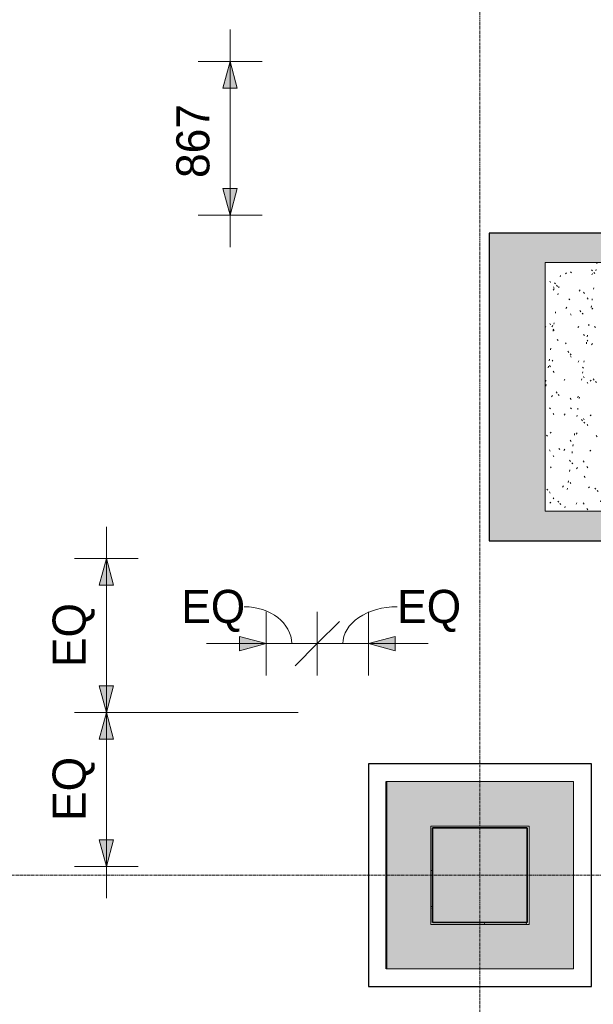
# Model space of a CAD drawing. Header units: millimetres. Extents: x 3625 to 171676, y -65096 to 217166.
# Tile 281 of 656: x 64978 to 68211, y 24101 to 29646. Entities that reach past the tile are written whole.
import ezdxf

# ---------------------------------------------------------------- set-up
doc = ezdxf.new("R2010")
doc.units = ezdxf.units.MM
doc.linetypes.add('stramien', pattern=[22.225, 12.7, -3.175, 3.175, -3.175])
for name, color, linetype, lineweight in [('A-ANNO-DIMS', 1, 'Continuous', 18), ('A-ANNO-DIMS-100', 1, 'Continuous', 18), ('A-CLNG-SUSP', 5, 'Continuous', 25), ('A-FLOR-PATT', 8, 'Continuous', 18), ('A-GENM', 6, 'Continuous', 18), ('S-COLS', 6, 'Continuous', 18), ('S-GRID', 1, 'Continuous', 18)]:
    doc.layers.add(name, color=color, linetype=linetype, lineweight=lineweight)
doc.styles.add('Frutiger_3', font='txt', dxfattribs={"height": 186.571782})
doc.dimstyles.new('00_KU_2_5mm_-_pijl_2', dxfattribs={"dimscale": 304.8, "dimtxt": 250, "dimasz": 0.492126, "dimexe": 0.590551, "dimexo": 0.0625, "dimgap": 0.164042, "dimtad": 1, "dimdec": 0, "dimzin": 0, "dimdsep": 46, "dimtxsty": 'Frutiger_3', "dimsah": 1, "dimcen": 0.09, "dimdle": 0.590551, "dimazin": 0, "dimtfac": 1, "dimtdec": 0, "dimtix": 1, "dimtmove": 0, "dimatfit": 3, "dimfxl": 0.590551, "dimfxlon": 1, "dimtvp": 1, "dimtolj": 1, "dimtzin": 0, "dimarcsym": 2})
doc.dimstyles.new('00_KU_2_5mm_-_pijl_3', dxfattribs={"dimscale": 304.8, "dimtxt": 250, "dimasz": 0.492126, "dimexe": 0.590551, "dimexo": 0.0625, "dimgap": 0.164042, "dimtad": 1, "dimdec": 0, "dimzin": 0, "dimdsep": 46, "dimtxsty": 'Frutiger_3', "dimsah": 1, "dimcen": 0.09, "dimdle": 0.590551, "dimazin": 0, "dimtfac": 1, "dimtdec": 0, "dimtix": 1, "dimtmove": 0, "dimatfit": 3, "dimfxl": 0.590551, "dimfxlon": 1, "dimtvp": 1, "dimtolj": 1, "dimtzin": 0, "dimarcsym": 2})
doc.dimstyles.new('00_KU_2_5mm_-_pijl_5', dxfattribs={"dimscale": 304.8, "dimtxt": 250, "dimasz": 0.82021, "dimexe": 0.590551, "dimexo": 0.0625, "dimgap": 0.164042, "dimtad": 1, "dimdec": 0, "dimzin": 0, "dimdsep": 46, "dimtxsty": 'Frutiger_3', "dimblk1": 'OBLIQUE', "dimsah": 1, "dimcen": 0.09, "dimdle": 0.590551, "dimazin": 0, "dimtfac": 1, "dimtdec": 0, "dimtix": 1, "dimtmove": 1, "dimatfit": 3, "dimfxl": 0.590551, "dimfxlon": 1, "dimtvp": 1, "dimtolj": 1, "dimtzin": 0, "dimarcsym": 2})
doc.dimstyles.new('00_KU_2_5mm_-_pijl_8', dxfattribs={"dimscale": 304.8, "dimtxt": 250, "dimasz": 0.82021, "dimexe": 0.590551, "dimexo": 0.0625, "dimgap": 0.164042, "dimtad": 1, "dimdec": 0, "dimzin": 0, "dimdsep": 46, "dimtxsty": 'Frutiger_3', "dimblk2": 'OBLIQUE', "dimsah": 1, "dimcen": 0.09, "dimdle": 0.590551, "dimazin": 0, "dimtfac": 1, "dimtdec": 0, "dimtix": 1, "dimtmove": 1, "dimatfit": 3, "dimfxl": 0.590551, "dimfxlon": 1, "dimtvp": 1, "dimtolj": 1, "dimtzin": 0, "dimarcsym": 2})

# ---------------------------------------------------------------- blocks, each defined once
blk = doc.blocks.new('3073_04 constructie_abt_export 08-11-2012_rvt-1-Plotview plafond eerste Verdieping - 1 op 100')
at = {"layer": 'A-FLOR-PATT', "lineweight": 5}
h = blk.add_hatch(color=50, dxfattribs=at)
h.paths.add_polyline_path([(37616.9, 2678.2), (37616.9, 2688.2), (39249.6, 2688.2), (39249.6, 3028.2), (39449.6, 3028.2), (39449.6, 2688.2), (41083.6, 2688.2), (41083.6, 3028.2), (41283.6, 3028.2), (41283.6, 2688.2), (42916.6, 2688.2), (42916.6, 3028.2), (43116.6, 3028.2), (43116.6, 2688.2), (44749.6, 2688.2), (44749.6, 3028.2), (44949.6, 3028.2), (44949.6, 2688.2), (46583.6, 2688.2), (46583.6, 3028.2), (46783.6, 3028.2), (46783.6, 2688.2), (48416.6, 2688.2), (48416.6, 3028.2), (48616.6, 3028.2), (48616.6, 2688.2), (50249.6, 2688.2), (50249.6, 3028.2), (50449.6, 3028.2), (50449.6, 2688.2), (52083.6, 2688.2), (52083.6, 3028.2), (52283.6, 3028.2), (52283.6, 2688.2), (53916.6, 2688.2), (53916.6, 2928.2), (54166.6, 2928.2), (54166.1, 4551.5), (53806.6, 4551.5), (53806.6, 4771.9), (54166.6, 4771.9), (54166.1, 6384.9), (53806.6, 6384.9), (53806.6, 6605.2), (54166.6, 6605.2), (54166.1, 8218.2), (53806.6, 8218.2), (53806.6, 8280.9), (53488.9, 8280.9), (53488.9, 3178.2), (38044.6, 3178.2), (38044.6, 8280.9), (37726.6, 8280.9), (37726.6, 8375.9), (38044.6, 8375.9), (38044.6, 10114.2), (37726.6, 10114.2), (37726.6, 10209.2), (38044.6, 10209.2), (38044.6, 11947.5), (37726.6, 11947.5), (37726.6, 12042.5), (38044.6, 12042.5), (38044.6, 16893.2), (41132.8, 16893.2), (41132.8, 17393.2), (43721.6, 17393.2), (43721.6, 17433.2), (43726.6, 17433.2), (43726.6, 17603.2), (43716.6, 17603.2), (43716.6, 17598.2), (43543.6, 17598.2), (43543.6, 17603.2), (43116.6, 17603.2), (43116.6, 17595.2), (43716.6, 17595.2), (43716.6, 17395.2), (37376.6, 17395.2), (37376.6, 15761.2), (37716.6, 15761.2), (37716.6, 15561.2), (37376.6, 15561.2), (37376.6, 13928.2), (37716.6, 13928.2), (37716.6, 13728.2), (37376.6, 13728.2), (37376.6, 12095.2), (37716.6, 12095.2), (37716.6, 11895.2), (37376.6, 11895.2), (37376.6, 10261.2), (37716.6, 10261.2), (37716.6, 10061.2), (37376.6, 10061.2), (37376.6, 8428.2), (37716.6, 8428.2), (37716.6, 8228.2), (37376.6, 8228.2), (37376.6, 6595.2), (37716.6, 6595.2), (37716.6, 6395.2), (37376.6, 6395.2), (37376.6, 4761.2), (37716.6, 4761.2), (37716.6, 4561.2), (37376.6, 4561.2), (37376.6, 2928.2), (37616.6, 2928.2), (37616.6, 2678.2)], flags=0)
h.paths.add_polyline_path([(53836.6, 4561.5), (53836.6, 4761.2), (53816.6, 4761.9), (53816.6, 4561.5)], flags=0)
h.paths.add_polyline_path([(54013.1, 6394.9), (53836.6, 6395.2), (53836.6, 6595.2), (53816.6, 6595.2), (53816.6, 6394.9), (53836.6, 6394.9)], flags=0)
h.paths.add_polyline_path([(47992, 7801.2), (49044.5, 7801.2), (49044.5, 8855.2), (47992, 8855.2), (47992, 7851.6)], flags=0)
h.paths.add_polyline_path([(42488.8, 7801.2), (43542.9, 7801.2), (43542.9, 8855.2), (42488.8, 8855.2), (42488.8, 7802.7)], flags=0)
h.paths.add_polyline_path([(48783.4, 8051.2), (48239.6, 8051.2), (48239.6, 8605.2), (48793.6, 8605.2), (48793.6, 8051.2), (48783.6, 8051.2)], flags=0)
h.paths.add_polyline_path([(42749.6, 8051.2), (42739.6, 8051.2), (42739.6, 8605.2), (43293.6, 8605.2), (43293.6, 8051.2), (43283.4, 8051.2)], flags=0)
h.paths.add_polyline_path([(53816.6, 8228.2), (53836.6, 8228.2), (53836.6, 8280.9), (53816.6, 8280.9)], flags=0)
h.paths.add_polyline_path([(53816.6, 8375.9), (53836.6, 8375.9), (53836.6, 8428.2), (53816.6, 8428.5)], flags=0)
h.paths.add_polyline_path([(53806.6, 8375.9), (53806.6, 8438.5), (54166.6, 8438.5), (54166.1, 10051.5), (53806.6, 10051.5), (53806.6, 10271.9), (54166.6, 10271.9), (54166.1, 11884.9), (53806.6, 11884.9), (53806.6, 11946.5), (53488.9, 11946.5), (53488.9, 8375.9), (53801.6, 8375.9)], flags=0)
h.paths.add_polyline_path([(43642.9, 8855.2), (43642.9, 8855.2), (43642.9, 8955.2)], flags=0)
h.paths.add_polyline_path([(53836.6, 10061.5), (53836.6, 10261.2), (53816.6, 10261.9), (53816.6, 10061.5)], flags=0)
h.paths.add_polyline_path([(54013.1, 11894.9), (53836.6, 11895.2), (53836.6, 11946.5), (53816.6, 11946.5), (53816.6, 11894.9), (53836.6, 11894.9)], flags=0)
h.paths.add_polyline_path([(53806.6, 12041.5), (53806.6, 12105.2), (54166.6, 12105.2), (54166.1, 13718.2), (53806.6, 13718.2), (53806.6, 13938.5), (54166.6, 13938.5), (54166.1, 15551.5), (53806.6, 15551.5), (53806.6, 15771.9), (54166.6, 15771.9), (54166.1, 17384.9), (53806.6, 17384.9), (53806.6, 17447.4), (53488.9, 17447.4), (53488.9, 12041.5), (53801.6, 12041.5)], flags=0)
h.paths.add_polyline_path([(53836.6, 12041.5), (53836.6, 12095.2), (53816.6, 12095.2), (53816.6, 12041.5)], flags=0)
h.paths.add_polyline_path([(48783.6, 13301.2), (49047.6, 13301.2), (49047.6, 14355.2), (47992, 14355.2), (47992, 13301.2), (48249.6, 13301.2)], flags=0)
h.paths.add_polyline_path([(42489.6, 13301.2), (43540.4, 13301.2), (43540.4, 14355.2), (42487.3, 14355.2), (42487.3, 13301.2)], flags=0)
h.paths.add_polyline_path([(48783.6, 13551.2), (48239.6, 13551.2), (48239.6, 14105.2), (48793.6, 14105.2), (48793.6, 13551.2)], flags=0)
h.paths.add_polyline_path([(42749.6, 13551.2), (42739.6, 13551.2), (42739.6, 14105.2), (43293.6, 14105.2), (43293.6, 13551.2), (43283.4, 13551.2)], flags=0)
h.paths.add_polyline_path([(53836.6, 13728.2), (53836.6, 13928.2), (53816.6, 13928.2), (53816.6, 13728.2)], flags=0)
h.paths.add_polyline_path([(49147.6, 14355.2), (49147.6, 14355.2), (49147.6, 14455.2)], flags=0)
h.paths.add_polyline_path([(43642.9, 14355.2), (43642.9, 14355.2), (43642.9, 14455.2)], flags=0)
h.paths.add_polyline_path([(53816.6, 15561.5), (53836.6, 15561.5), (53836.6, 15761.2), (53816.6, 15761.9)], flags=0)
h.paths.add_polyline_path([(53836.6, 17394.9), (53836.6, 17395.2), (53836.6, 17447.4), (53816.6, 17447.4), (53816.6, 17394.9)], flags=0)
h.paths.add_polyline_path([(53806.6, 17542.4), (53806.6, 17605.2), (54166.6, 17605.2), (54166.1, 19218.2), (53806.6, 19218.2), (53806.6, 19280.7), (53488.9, 19280.7), (53488.9, 17542.4), (53801.6, 17542.4)], flags=0)
h.paths.add_polyline_path([(53816.6, 17542.4), (53836.6, 17542.4), (53836.6, 17595.2), (53816.6, 17595.2)], flags=0)
h.paths.add_polyline_path([(37366.2, 17595.2), (37366.6, 17595.2), (37366.2, 17601.7)], flags=0)
h.paths.add_polyline_path([(41616.6, 17705.2), (41766.6, 17705.2), (41766.6, 17715.2), (41616.6, 17715.2)], flags=0)
h.paths.add_polyline_path([(41566.6, 17908.2), (41566.1, 19064.9), (41563.1, 19067.4), (41544.6, 19067.8), (41544.6, 19078.2), (41416.6, 19078.2), (41416.6, 17908.2), (41435.3, 17908.2)], flags=0)
h.paths.add_polyline_path([(49044.5, 18801.2), (49044.5, 19855.2), (47988.8, 19855.2), (47989.6, 18801.2), (48808.5, 18801.2)], flags=0)
h.paths.add_polyline_path([(42876.6, 19041.2), (42916.6, 19041.2), (42916.6, 19051.2), (42739.6, 19051.2), (42739.6, 19605.2), (42916.6, 19605.2), (42916.6, 19615.2), (42729.6, 19615.2), (42729.6, 19041.2), (42749.6, 19041.2)], flags=0)
h.paths.add_polyline_path([(43256.7, 19041.2), (43303.6, 19041.2), (43303.6, 19051.2), (43116.6, 19051.2), (43116.6, 19041.2), (43211.4, 19041.2)], flags=0)
h.paths.add_polyline_path([(48239.6, 19051.2), (48239.6, 19605.2), (48793.6, 19605.2), (48793.6, 19051.2), (48249.6, 19051.2)], flags=0)
h.paths.add_polyline_path([(31459.8, 19188.2), (31906.6, 19188.2), (31906.6, 19528.2), (30283.6, 19528.2), (30283.6, 19188.2), (30413.6, 19188.2)], flags=0)
h.paths.add_polyline_path([(28459.6, 19188.2), (30083.6, 19188.2), (30083.6, 19528.2), (28449.6, 19528.2), (28449.6, 19188.2)], flags=0)
h.paths.add_polyline_path([(28244.9, 19188.2), (28249.6, 19188.2), (28249.6, 19528.2), (28273.3, 19528.2), (28273.3, 23781.2), (30484.5, 23781.2), (30484.5, 23791.2), (28263.3, 23791.2), (28263.3, 21111.6), (27822.3, 21111.6), (27822.3, 19718.2), (13729.7, 19718.2), (13729.7, 19538.2), (13634.7, 19538.2), (13634.7, 19718.2), (10064.1, 19718.2), (10064.1, 19538.2), (9969.1, 19538.2), (9969.1, 19718.2), (5044.6, 19718.2), (5044.6, 35438.2), (9969.1, 35438.2), (9969.1, 35618.2), (9906.6, 35618.2), (9906.6, 35968.2), (8293.3, 35968.2), (8293.3, 35618.2), (8073.3, 35618.2), (8073.3, 35968.2), (6459.9, 35968.2), (6459.9, 35618.2), (6239.9, 35618.2), (6239.9, 35968.2), (4626.6, 35968.2), (4626.6, 35718.2), (4376.6, 35718.2), (4376.6, 34104.9), (4726.6, 34104.9), (4726.6, 33884.9), (4376.6, 33884.8), (4376.6, 32271.5), (4726.6, 32271.5), (4726.6, 32051.5), (4376.6, 32051.5), (4376.6, 30438.2), (4726.6, 30438.2), (4726.6, 30218.2), (4376.6, 30218.2), (4376.6, 28604.9), (4726.6, 28604.9), (4726.6, 28384.9), (4376.6, 28384.8), (4376.6, 26771.5), (4726.6, 26771.5), (4726.6, 26551.5), (4376.6, 26551.5), (4376.6, 24938.2), (4726.6, 24938.2), (4726.6, 24718.2), (4376.6, 24718.2), (4376.6, 23104.9), (4726.6, 23104.9), (4726.6, 22884.9), (4376.6, 22884.8), (4376.6, 21271.5), (4726.6, 21271.5), (4726.6, 21051.5), (4376.6, 21051.5), (4376.6, 19428.2), (4616.6, 19428.2), (4616.6, 19188.2), (6249.6, 19188.2), (6249.6, 19528.2), (6449.6, 19528.2), (6449.6, 19188.2), (8083.6, 19188.2), (8083.6, 19528.2), (8283.6, 19528.2), (8283.6, 19188.2), (9916.6, 19188.2), (9916.6, 19528.2), (10116.6, 19528.2), (10116.6, 19188.2), (11749.6, 19188.2), (11749.6, 19528.2), (11949.6, 19528.2), (11949.6, 19188.2), (13583.6, 19188.2), (13583.6, 19528.2), (13783.6, 19528.2), (13783.6, 19188.2), (15416.6, 19188.2), (15416.6, 19528.2), (15616.6, 19528.2), (15616.6, 19188.2), (17249.6, 19188.2), (17249.6, 19528.2), (17449.6, 19528.2), (17449.6, 19188.2), (19082.6, 19188.2), (19082.6, 19478.2), (22950.6, 19478.2), (22950.6, 19428.2), (22953.8, 19428.2), (22953.8, 19413.2), (22950.6, 19413.2), (22950.6, 19243.2), (22953.8, 19243.2), (22953.8, 19228.2), (22950.6, 19228.2), (22950.6, 19188.2), (24583.2, 19188.2), (24583.2, 19528.2), (24783.2, 19528.2), (24783.2, 19188.2), (26416.6, 19188.2), (26416.6, 19528.2), (26616.6, 19528.2), (26616.6, 19188.2), (28239.6, 19188.2)], flags=0)
h.paths.add_polyline_path([(46170.6, 19191.2), (46170.6, 19301.2), (46160.6, 19301.2), (46160.6, 19211.2), (43303.6, 19211.2), (43303.6, 19301.2), (43293.6, 19301.2), (43293.6, 19191.2), (46160.6, 19191.2)], flags=0)
h.paths.add_polyline_path([(53836.6, 19228.2), (53836.6, 19280.7), (53816.6, 19280.7), (53816.6, 19228.2)], flags=0)
h.paths.add_polyline_path([(53836.6, 19375.7), (53836.6, 19428.2), (53816.6, 19428.5), (53816.6, 19375.7)], flags=0)
h.paths.add_polyline_path([(53806.6, 19375.7), (53806.6, 19438.5), (54166.6, 19438.5), (54166.1, 21051.5), (53806.6, 21051.5), (53806.6, 21114), (53488.9, 21114), (53488.9, 19375.7), (53801.6, 19375.7)], flags=0)
h.paths.add_polyline_path([(43303.6, 19401.2), (43303.6, 19615.2), (43119.6, 19615.2), (43119.6, 19605.2), (43293.6, 19605.2), (43293.6, 19401.2)], flags=0)
h.paths.add_polyline_path([(28423.3, 19528.2), (28423.3, 21056.2), (30413.6, 21056.2), (30413.6, 21588.8), (30403.6, 21588.8), (30403.6, 21066.2), (28413.3, 21066.2), (28413.3, 19528.2)], flags=0)
h.paths.add_polyline_path([(41566.6, 19578.2), (41565.5, 20734.4), (41416.6, 20734.4), (41416.6, 19578.2), (41435.3, 19578.2)], flags=0)
h.paths.add_polyline_path([(49144.4, 19855.2), (49144.5, 19855.2), (49144.4, 19955)], flags=0)
h.paths.add_polyline_path([(53816.6, 21061.5), (53836.6, 21061.5), (53836.6, 21114), (53816.6, 21114)], flags=0)
h.paths.add_polyline_path([(46130.3, 21201.2), (46170.6, 21201.2), (46170.6, 23171.2), (46136.6, 23171.2), (46136.6, 21211.2), (43716.6, 21211.2), (43716.6, 21201.2), (46129.9, 21201.2)], flags=0)
h.paths.add_polyline_path([(29725, 21206.2), (30263.6, 21206.2), (30263.6, 21211.2), (28466.6, 21211.6), (28466.6, 23567.2), (30263.6, 23567.2), (30263.6, 23641.2), (28413.3, 23641.2), (28413.3, 21206.2), (28475.6, 21206.2)], flags=0)
h.paths.add_polyline_path([(31916.6, 21206.2), (31916.6, 23641.2), (31756.6, 23641.2), (31756.6, 21206.2)], flags=0)
h.paths.add_polyline_path([(53836.6, 21209), (53836.6, 21261.2), (53816.6, 21261.9), (53816.6, 21209)], flags=0)
h.paths.add_polyline_path([(53801.6, 21209), (53806.6, 21209), (53806.6, 21271.9), (54166.6, 21271.9), (54166.1, 22884.9), (53806.6, 22884.9), (53806.6, 23105.2), (54166.6, 23105.2), (54166.1, 24718.2), (53806.6, 24718.2), (53806.6, 24938.5), (54166.6, 24938.5), (54166.1, 26551.5), (53806.6, 26551.5), (53806.6, 26614.2), (53488.9, 26614.2), (53488.9, 21209), (53771.6, 21209)], flags=0)
h.paths.add_polyline_path([(54013.1, 22894.9), (53836.6, 22895.2), (53836.6, 23095.2), (53816.6, 23095.2), (53816.6, 22894.9), (53836.6, 22894.9)], flags=0)
h.paths.add_polyline_path([(30403.6, 23252.8), (30413.6, 23252.8), (30413.6, 23641.2), (30403.6, 23641.2), (30403.6, 23262.8)], flags=0)
h.paths.add_polyline_path([(46170.6, 23311.2), (46170.6, 23641.2), (43716.6, 23641.2), (43717.6, 23631.2), (46136.6, 23631.2), (46136.6, 23311.2)], flags=0)
h.paths.add_polyline_path([(31616.6, 23567.2), (31616.6, 23641.2), (31606.6, 23641.2), (31606.6, 23567.2)], flags=0)
h.paths.add_polyline_path([(31756.6, 23781.2), (31916.6, 23781.2), (31916.6, 23791.2), (31548.5, 23791.2), (31548.5, 23781.2), (31616.6, 23781.2)], flags=0)
h.paths.add_polyline_path([(25988.8, 24301.2), (27044.5, 24301.2), (27044.5, 25355.2), (25988.8, 25355.2), (25988.8, 24551.2)], flags=0)
h.paths.add_polyline_path([(37254.3, 24301.2), (38044.6, 24301.2), (38044.6, 25355.2), (36988.9, 25355.2), (36988.9, 24301.2), (37249.6, 24301.2)], flags=0)
h.paths.add_polyline_path([(20749.6, 24301.2), (21544.5, 24301.2), (21544.5, 25355.2), (20490.4, 25355.2), (20490.4, 24301.2), (20739.6, 24301.2)], flags=0)
h.paths.add_polyline_path([(32543.6, 24301.2), (32544.6, 24301.2), (32544.6, 25355.2), (31488.9, 25355.2), (31489.6, 24301.2), (32293.6, 24301.2)], flags=0)
h.paths.add_polyline_path([(15846, 24301.2), (16044.7, 24301.2), (16044.4, 25355.2), (14989, 25355.2), (14989.6, 24301.2), (15825.9, 24301.2)], flags=0)
h.paths.add_polyline_path([(10283.6, 24301.2), (10544.5, 24301.2), (10544.5, 25355.2), (9488.8, 25355.2), (9489.6, 24301.2), (10278.8, 24301.2)], flags=0)
h.paths.add_polyline_path([(48793.6, 24301.2), (49044.5, 24301.2), (49044.5, 25355.2), (47988.8, 25355.2), (47989.6, 24301.2), (48783.6, 24301.2)], flags=0)
h.paths.add_polyline_path([(42489.6, 24301.2), (43544.6, 24301.2), (43544.6, 25355.2), (42488.9, 25355.2), (42488.9, 24301.2)], flags=0)
h.paths.add_polyline_path([(48793.6, 24551.2), (48239.6, 24552), (48239.6, 25105.2), (48793.6, 25105.2), (48793.6, 24561.2)], flags=0)
h.paths.add_polyline_path([(43293.6, 24551.2), (42739.6, 24551.2), (42739.6, 25105.2), (43293.6, 25105.2), (43293.6, 24561.2)], flags=0)
h.paths.add_polyline_path([(37244.3, 24551.2), (37244.3, 25105.2), (37798.3, 25105.2), (37798.3, 24551.2), (37249.6, 24551.2)], flags=0)
h.paths.add_polyline_path([(32283.4, 24551.2), (31739.6, 24551.2), (31739.6, 25105.2), (32293.6, 25105.2), (32293.6, 24551.2), (32283.6, 24551.2)], flags=0)
h.paths.add_polyline_path([(26255.2, 24551.2), (26239.6, 24552), (26239.6, 25105.2), (26793.6, 25105.2), (26793.6, 24551.2), (26290.8, 24551.2)], flags=0)
h.paths.add_polyline_path([(21067.9, 24551.2), (20739.6, 24552), (20739.6, 25105.2), (21293.6, 25104.2), (21293.6, 24551.2), (21283.6, 24551.2)], flags=0)
h.paths.add_polyline_path([(15793.6, 24551.2), (15239.6, 24551.8), (15239.6, 25105.2), (15793.6, 25105.2), (15793.6, 24561.2)], flags=0)
h.paths.add_polyline_path([(10292.8, 24551.2), (9739.6, 24552), (9739.6, 25105.2), (10293.6, 25104.2), (10293.6, 24551.2)], flags=0)
h.paths.add_polyline_path([(37783.6, 24561.2), (37788.3, 24561.2), (37788.3, 25095.2), (37783.6, 25095.2), (37783.6, 24565.9)], flags=0)
h.paths.add_polyline_path([(4716.6, 24728.2), (4716.6, 24728.2), (4569.4, 24728.2)], flags=0)
h.paths.add_polyline_path([(53816.6, 24728.2), (53836.6, 24728.2), (53836.6, 24928.2), (53816.6, 24928.5)], flags=0)
h.paths.add_polyline_path([(49144.4, 25355.2), (49144.5, 25355.2), (49144.4, 25455.1)], flags=0)
h.paths.add_polyline_path([(9488.9, 26233.1), (16044.4, 26233.1), (16044.4, 28901.9), (9488.9, 28901.9), (9488.9, 26233.4)], flags=0)
h.paths.add_polyline_path([(14111.2, 26257.5), (9505.5, 26257.5), (9505.5, 28877.5), (16027.5, 28877.5), (16027.5, 26257.5), (14384.2, 26257.5)], flags=0)
h.paths.add_polyline_path([(53836.6, 26561.5), (53836.6, 26614.2), (53816.6, 26614.2), (53816.6, 26561.5)], flags=0)
h.paths.add_polyline_path([(53781.6, 26709.2), (53806.6, 26709.2), (53806.6, 26771.9), (54166.6, 26771.9), (54166.1, 28384.9), (53806.6, 28384.9), (53806.6, 28605.2), (54166.6, 28605.2), (54166.1, 30218.2), (53806.6, 30218.2), (53806.6, 30280.7), (53488.9, 30280.7), (53488.9, 26709.2)], flags=0)
h.paths.add_polyline_path([(53816.6, 26709.2), (53836.6, 26709.2), (53836.6, 26761.2), (53816.6, 26761.9)], flags=0)
h.paths.add_polyline_path([(10641.4, 26757.5), (15527.5, 26757.5), (15527.5, 28377.5), (10005.5, 28377.5), (10005.5, 26757.5), (10035.5, 26757.5)], flags=0)
h.paths.add_polyline_path([(10641.4, 26767.5), (10015.5, 26767.5), (10015.5, 28367.5), (15517.5, 28367.5), (15517.5, 26767.5), (12376.3, 26767.5)], flags=0)
h.paths.add_polyline_path([(53816.6, 28394.9), (53836.6, 28395.2), (53836.6, 28595.2), (53816.6, 28595.2)], flags=0)
h.paths.add_polyline_path([(43293.6, 29801.2), (43544, 29801.2), (43544, 30855.2), (42488.8, 30855.2), (42489.6, 29801.2), (43283.6, 29801.2)], flags=0)
h.paths.add_polyline_path([(48204.6, 29801.2), (49044.4, 29801.2), (49044.4, 30280.7), (48793.6, 30280.7), (48793.6, 30051.2), (48239.6, 30051.2), (48239.6, 30605.2), (48793.6, 30605.2), (48793.6, 30375.7), (49044.4, 30375.7), (49044.4, 30855.2), (47988.8, 30855.2), (47988.8, 30375.7), (48204.6, 30375.7), (48204.6, 30280.7), (47988.8, 30280.7), (47988.8, 29801.2), (48164.6, 29801.2)], flags=0)
h.paths.add_polyline_path([(14988.8, 29801.2), (16044.4, 29801.2), (16044.4, 30855.2), (14988.8, 30855.2), (14988.8, 30051.2)], flags=0)
h.paths.add_polyline_path([(9749.6, 29801.2), (10544.5, 29801.2), (10544.5, 30855.2), (9488.8, 30855.2), (9489.6, 29801.2), (9739.6, 29801.2)], flags=0)
h.paths.add_polyline_path([(40908.1, 29801.2), (41710.7, 29801.2), (41711.3, 35438.2), (46635.8, 35438.2), (46635.8, 35618.2), (46573.3, 35618.2), (46573.3, 35968.2), (44959.9, 35968.2), (44959.9, 35618.2), (44739.9, 35618.2), (44739.9, 35968.2), (43126.6, 35968.2), (43126.6, 35618.2), (42906.6, 35618.2), (42906.6, 35968.2), (41283.6, 35968.2), (41283.6, 35628.2), (41293.3, 35628.2), (41293.3, 30041.2), (32303.6, 30041.2), (32303.6, 30061.2), (32293.6, 30061.2), (32293.6, 30041.2), (31749.6, 30041.2), (31749.6, 30051.2), (31729.6, 30051.2), (31729.6, 30595.2), (31739.6, 30595.2), (31739.6, 30615.2), (31906.6, 30615.2), (31906.6, 32113.4), (31487.4, 32113.4), (31487.4, 29801.2), (40895.6, 29801.2)], flags=0)
h.paths.add_polyline_path([(23378, 29801.2), (23378, 35438.2), (28302.1, 35438.2), (28302.1, 35618.2), (28239.9, 35618.2), (28239.9, 35968.2), (26626.6, 35968.2), (26626.6, 35618.2), (26406.6, 35618.2), (26406.6, 35968.2), (24793.3, 35968.2), (24793.3, 35618.2), (24573.3, 35618.2), (24573.3, 35968.2), (22956.6, 35968.2), (22956.6, 30051.2), (22949.6, 30051.2), (22949.6, 29801.2), (23290.2, 29801.2)], flags=0)
h.paths.add_polyline_path([(26793.6, 29801.2), (27044.5, 29801.2), (27044.5, 30855.2), (25988.8, 30855.2), (25989.6, 29801.2), (26783.6, 29801.2)], flags=0)
h.paths.add_polyline_path([(22697.6, 29801.2), (22749.6, 29801.2), (22749.6, 30051.2), (22741.6, 30051.2), (22741.6, 30039.2), (21288.6, 30039.2), (21288.6, 30051.2), (20744.6, 30051.2), (20744.6, 30039.2), (19291.6, 30039.2), (19291.6, 30051.2), (19283.6, 30051.2), (19283.6, 29801.2), (22641.6, 29801.2)], flags=0)
h.paths.add_polyline_path([(19042, 29801.2), (19083.6, 29801.2), (19083.6, 30051.2), (19076.6, 30051.2), (19076.6, 35968.2), (17459.9, 35968.2), (17459.9, 35618.2), (17239.9, 35618.2), (17239.9, 35968.2), (15626.6, 35968.2), (15626.6, 35618.2), (15406.6, 35618.2), (15406.6, 35968.2), (13793.3, 35968.2), (13793.3, 35618.2), (13730.8, 35618.2), (13730.8, 35438.2), (18655.6, 35438.2), (18655.6, 29801.2), (18875.5, 29801.2)], flags=0)
h.paths.add_polyline_path([(22999.6, 29846), (22999.6, 30046), (23199.6, 30046), (23199.6, 29846)], flags=0)
h.paths.add_polyline_path([(18833.6, 29846), (18833.6, 30046), (19033.6, 30046), (19033.6, 29846)], flags=0)
h.paths.add_polyline_path([(42749.6, 30051.2), (42739.6, 30051.2), (42739.6, 30605.2), (43293.6, 30605.2), (43293.6, 30051.2), (43283.6, 30051.2)], flags=0)
h.paths.add_polyline_path([(26255.2, 30051.2), (26239.6, 30052), (26239.6, 30605.2), (26793.6, 30605.2), (26793.6, 30051.2), (26465.9, 30051.2)], flags=0)
h.paths.add_polyline_path([(15783.6, 30051.2), (15239.6, 30052), (15239.6, 30605.2), (15793.6, 30605.2), (15793.6, 30051.2)], flags=0)
h.paths.add_polyline_path([(9749.6, 30051.2), (9739.6, 30052), (9739.6, 30605.2), (10293.6, 30604.2), (10293.6, 30051.2), (10283.6, 30051.2)], flags=0)
h.paths.add_polyline_path([(22749.6, 30061.2), (22749.6, 30228.2), (22741.6, 30228.2), (22741.6, 30061.2)], flags=0)
h.paths.add_polyline_path([(19291.6, 30061.2), (19291.6, 30328.2), (19283.6, 30328.2), (19283.6, 30061.2)], flags=0)
h.paths.add_polyline_path([(53816.6, 30228.2), (53836.6, 30228.2), (53836.6, 30280.7), (53816.6, 30280.7)], flags=0)
h.paths.add_polyline_path([(41001.6, 30261.2), (41073.3, 30261.2), (41073.3, 30715.7), (40995.1, 30715.7), (40995.1, 30261.2)], flags=0)
h.paths.add_polyline_path([(39354.3, 30261.2), (39550.3, 30261.2), (39550.3, 30715.7), (39340.3, 30715.7), (39340.3, 30261.2)], flags=0)
h.paths.add_polyline_path([(33628.4, 30261.2), (33903.6, 30261.2), (33903.6, 30715.7), (33602.6, 30715.7), (33602.6, 30261.2)], flags=0)
h.paths.add_polyline_path([(53806.6, 30375.7), (53806.6, 30438.5), (54166.6, 30438.5), (54166.1, 32051.5), (53806.6, 32051.5), (53806.6, 32271.9), (54166.6, 32271.9), (54166.1, 33884.9), (53806.6, 33884.9), (53806.6, 34105.2), (54166.6, 34105.2), (54166.2, 35718.2), (53906.6, 35718.2), (53906.6, 35968.2), (52293.3, 35968.2), (52293.3, 35618.2), (52073.3, 35618.2), (52073.3, 35968.2), (50459.9, 35968.2), (50459.9, 35618.2), (50239.9, 35618.2), (50239.9, 35968.2), (48626.6, 35968.2), (48626.6, 35618.2), (48406.6, 35618.2), (48406.6, 35968.2), (46793.3, 35968.2), (46793.3, 35618.2), (46730.8, 35618.2), (46730.8, 35438.2), (53488.9, 35438.2), (53488.9, 30375.7), (53801.6, 30375.7)], flags=0)
h.paths.add_polyline_path([(53836.6, 30375.7), (53836.6, 30428.2), (53816.6, 30428.2), (53816.6, 30375.7)], flags=0)
h.paths.add_polyline_path([(32229.1, 30595.2), (32229.1, 30715.7), (32116.6, 30715.7), (32116.6, 30595.2)], flags=0)
h.paths.add_polyline_path([(31911.6, 30595.2), (31916.6, 30595.2), (31916.6, 30615.2), (31911.6, 30615.2), (31911.6, 30602.5)], flags=0)
h.paths.add_polyline_path([(53816.6, 32061.5), (53836.6, 32061.5), (53836.6, 32261.2), (53816.6, 32261.9)], flags=0)
h.paths.add_polyline_path([(31541.3, 32208.4), (31906.6, 32208.4), (31906.6, 35968.2), (30293.3, 35968.2), (30293.3, 35618.2), (30230.8, 35618.2), (30230.8, 35438.2), (31487.4, 35438.2), (31487.4, 32208.4), (31500.3, 32208.4)], flags=0)
h.paths.add_polyline_path([(4716.6, 32261.2), (4716.6, 32261.5), (4716.3, 32261.2)], flags=0)
h.paths.add_polyline_path([(32116.6, 32360.7), (32138.5, 32360.7), (32138.5, 32505.7), (32138.5, 32506.2), (32138.5, 35968.2), (32116.6, 35968.2), (32116.6, 34402)], flags=0)
h.paths.add_polyline_path([(39700.4, 32505.7), (39711.9, 32505.7), (39711.9, 32612), (38781.9, 32612), (38781.9, 32505.7), (39691.9, 32505.7)], flags=0)
h.paths.add_polyline_path([(33531.9, 32505.7), (34461.9, 32505.7), (34461.9, 32612), (33531.9, 32612), (33531.9, 32505.7)], flags=0)
h.paths.add_polyline_path([(35511.9, 32505.7), (35511.9, 32612), (34581.9, 32612), (34581.9, 32505.7), (35363.3, 32505.7)], flags=0)
h.paths.add_polyline_path([(37611.9, 32505.7), (37611.9, 32612), (36681.9, 32612), (36681.9, 32505.7), (37531.8, 32505.7)], flags=0)
h.paths.add_polyline_path([(38661.9, 32505.7), (38661.9, 32612), (37731.9, 32612), (37731.9, 32505.7), (38399.3, 32505.7)], flags=0)
h.paths.add_polyline_path([(35797, 32505.7), (36561.9, 32505.7), (36561.9, 32612), (35631.9, 32612), (35631.9, 32505.7), (35648.4, 32505.7)], flags=0)
h.paths.add_polyline_path([(37611.9, 32704.5), (37611.9, 34104.5), (36681.9, 34104.5), (36681.9, 32704.5), (37591.9, 32704.5)], flags=0)
h.paths.add_polyline_path([(37731.9, 32704.5), (38661.9, 32704.5), (38661.9, 34104.5), (37731.9, 34104.5), (37731.9, 32870.3)], flags=0)
h.paths.add_polyline_path([(39711.9, 32704.5), (39711.9, 34104.5), (38781.9, 34104.5), (38781.9, 32704.5), (39700.4, 32704.5)], flags=0)
h.paths.add_polyline_path([(36561.9, 32704.5), (36561.9, 34104.5), (35631.9, 34104.5), (35631.9, 32704.5), (36541.9, 32704.5)], flags=0)
h.paths.add_polyline_path([(34581.9, 32704.5), (35511.9, 32704.5), (35511.9, 34104.5), (34581.9, 34104.5), (34581.9, 32870.3)], flags=0)
h.paths.add_polyline_path([(34461.9, 32704.5), (34461.9, 34104.5), (33531.9, 34104.5), (33531.9, 32704.5), (34441.9, 32704.5)], flags=0)
h.paths.add_polyline_path([(36230.7, 32724.5), (35651.9, 32724.5), (35651.9, 34087.5), (36541.9, 34087.5), (36541.9, 32724.5)], flags=0)
h.paths.add_polyline_path([(35363.3, 32724.5), (34601.9, 32724.5), (34601.9, 34084.5), (35491.9, 34084.5), (35491.9, 32724.5)], flags=0)
h.paths.add_polyline_path([(33551.9, 32724.5), (33551.9, 34084.5), (34441.9, 34084.5), (34441.9, 32724.5), (33628.4, 32724.5)], flags=0)
h.paths.add_polyline_path([(36701.9, 32724.5), (36701.9, 34084.5), (37591.9, 34084.5), (37591.9, 32724.5), (37531.8, 32724.5)], flags=0)
h.paths.add_polyline_path([(38399.3, 32724.5), (37751.9, 32724.5), (37751.9, 34084.5), (38641.9, 34084.5), (38641.9, 32724.5)], flags=0)
h.paths.add_polyline_path([(38833, 32724.5), (38801.9, 32724.5), (38801.9, 34084.5), (39691.9, 34084.5), (39691.9, 32724.5), (39266.7, 32724.5)], flags=0)
h.paths.add_polyline_path([(53836.6, 33894.9), (53836.6, 33895.2), (53836.6, 34095.2), (53816.6, 34095.2), (53816.6, 33894.9)], flags=0)
h.paths.add_polyline_path([(27677.4, 34728.2), (27677.4, 35338.2), (26977.4, 35338.2), (26977.4, 34728.2), (27144.4, 34728.2)], flags=0)
h.paths.add_polyline_path([(30059.3, 34778.2), (30059.3, 35338.2), (29359.3, 35338.2), (29359.3, 34778.2), (29725, 34778.2)], flags=0)
h.paths.add_polyline_path([(11508.9, 35438.2), (11802.4, 35438.2), (11802.4, 35618.2), (11739.9, 35618.2), (11739.9, 35968.2), (10126.6, 35968.2), (10126.6, 35618.2), (10064.1, 35618.2), (10064.1, 35438.2), (10641.4, 35438.2)], flags=0)
h.paths.add_polyline_path([(11897.4, 35438.2), (13635.8, 35438.2), (13635.8, 35618.2), (13573.3, 35618.2), (13573.3, 35968.2), (11959.9, 35968.2), (11959.9, 35618.2), (11897.4, 35618.2), (11897.4, 35563.2)], flags=0)
h.paths.add_polyline_path([(29725, 35438.2), (30135.8, 35438.2), (30135.8, 35618.2), (30073.3, 35618.2), (30073.3, 35968.2), (28459.9, 35968.2), (28459.9, 35618.2), (28397.1, 35618.2), (28397.1, 35438.2), (28857.5, 35438.2)], flags=0)
h.paths.add_polyline_path([(39481.9, 35618.2), (39481.9, 35938.2), (41083.6, 35938.2), (41083.6, 35968.2), (39459.9, 35968.2), (39459.9, 35618.2)], flags=0)
h.paths.add_polyline_path([(35793.6, 35618.2), (35818.5, 35618.2), (35818.5, 35938.2), (37406.6, 35938.2), (37406.6, 35968.2), (35793.3, 35968.2), (35793.3, 35618.2)], flags=0)
h.paths.add_polyline_path([(33968.5, 35618.2), (33968.5, 35938.2), (35573.3, 35938.2), (35573.3, 35968.2), (33959.9, 35968.2), (33959.9, 35618.2)], flags=0)
h.paths.add_polyline_path([(37626.6, 35618.2), (37648.5, 35618.2), (37648.5, 35938.2), (39239.9, 35938.2), (39239.9, 35968.2), (37626.6, 35968.2), (37626.6, 35628.2)], flags=0)
h.paths.add_polyline_path([(46583.3, 35628.2), (46583.6, 35628.2), (46583.3, 35828.2)], flags=0)
h.paths.add_polyline_path([(30083.3, 35628.2), (30083.6, 35628.2), (30083.3, 35828.2)], flags=0)
h.paths.add_polyline_path([(28449.6, 35628.2), (28449.9, 35628.2), (28449.6, 35628.5)], flags=0)
h.paths.add_polyline_path([(17449.6, 35628.2), (17449.9, 35628.2), (17449.6, 35628.5)], flags=0)
h.paths.add_polyline_path([(44949.6, 35628.2), (44949.9, 35628.2), (44949.6, 35628.5)], flags=0)
h.paths.add_polyline_path([(39449.6, 35628.2), (39449.9, 35628.2), (39449.6, 35628.5)], flags=0)
h.paths.add_polyline_path([(53916.6, 35728.2), (53916.6, 35728.2), (53916.6, 35788.6)], flags=0)
h.paths.add_polyline_path([(33194.7, 35938.2), (33739.9, 35938.2), (33739.9, 35968.2), (32143.5, 35968.2), (32143.5, 35938.2), (32327.3, 35938.2)], flags=0)
h.paths.add_polyline_path([(35583.3, 35938.2), (35583.6, 35938.2), (35583.3, 35968.2)], flags=0)
at = {"layer": 'S-COLS', "lineweight": 5}
blk.add_hatch(color=256, dxfattribs=at).paths.add_polyline_path([(20749.6, 24561.2), (21283.6, 24561.2), (21283.6, 25095.2), (20749.6, 25095.2)], flags=0)
at = {"layer": 'S-COLS', "color": 130, "lineweight": 35}
for p, q in [((20749.6, 24561.2), (20749.6, 25095.2)), ((20749.6, 25095.2), (21283.6, 25095.2)), ((21283.6, 25095.2), (21283.6, 24561.2)), ((21283.6, 24561.2), (20749.6, 24561.2))]:
    blk.add_line(p, q, dxfattribs=at)
blk = doc.blocks.new('65_KU_GNS huif met Barisol - Type-V27-Plotview plafond eerste Verdieping - 1 op 100')
at = {"layer": 'A-GENM'}
h = blk.add_hatch(dxfattribs=at)
h.set_pattern_fill('FP_39', color=256, style=0, pattern_type=2)
h.set_pattern_definition([(52.5, (46555.44, 0), (146.8239, -4.79953), [8.382, -107.442, 8.382, -121.158, -123.825]), (52.5, (46555.44, 0), (146.8239, -4.79953), [-245.364, 8.382, -115.443]), (82.5, (46555.44, 0), (215.0472, 134.8574), [8.382, -54.102, 8.382, -96.012, -40.005]), (82.5, (46555.44, 0), (215.0472, 134.8574), [-166.878, 8.382, -31.623]), (122.5, (46555.44, -93.73), (0.4316, 237.29776), [8.382, -29.718, 8.382, -128.778, -179.07]), (122.5, (46555.44, -93.73), (0.4316, 237.29776), [-175.26, 8.382, -170.688]), (132.5, (46555.44, -93.73), (66.8792, 229.0671), [8.382, -10.668, 8.382, -81.534, -102.87]), (132.5, (46555.44, -93.73), (66.8792, 229.0671), [-108.966, 8.382, -94.488])])
h.paths.add_polyline_path([(-1845.2, -671), (-1190.5, -671), (-1190.5, -571), (666.5, -571), (666.5, 629), (-1190.5, 629), (-1190.5, 729), (-2379.4, 729), (-2379.4, -671)], flags=0)
blk = doc.blocks.new('34_KA_houten balustrade communicatietrappen - Type-11203011-Plotview plafond eerste Verdieping - 1 op 100')
at = {"layer": 'A-GENM'}
h = blk.add_hatch(color=256, dxfattribs=at)
h.paths.add_polyline_path([(-216, -1666), (5182, -1666), (5182, 66), (-216, 66), (-216, -1635)], flags=0)
h.paths.add_polyline_path([(4150.5, -1500), (100, -1500), (100, -100), (4293, -100), (4293, -1500)], flags=0)
for p, q in [((-216, -1666), (-216, 66)), ((-216, 66), (5182, 66)), ((5182, 66), (5182, -1666)), ((100, -1500), (100, -100)), ((100, -100), (1288.9, -100)), ((4150.5, -100), (4293, -100)), ((4293, -1500), (4293, -100)), ((1288.9, -1500), (100, -1500)), ((4293, -1500), (4150.5, -1500)), ((5182, -1666), (-216, -1666))]:
    blk.add_line(p, q, dxfattribs=at)
blk = doc.blocks.new('42_KA leemstuc betonkolomafwerking - Type-V35-Plotview plafond eerste Verdieping - 1 op 100')
at = {"layer": 'A-GENM'}
h = blk.add_hatch(dxfattribs=at)
h.set_pattern_fill('FP_47', color=256, style=0, pattern_type=2)
h.set_pattern_definition([(0, (25538.84, -24828.2), (406.4, 101.6), [33.528, -271.272, 33.528, -271.272, -1625.6]), (0, (25538.84, -24828.2), (406.4, 101.6), [-609.6, 33.528, -576.072, 33.528, -271.272, -711.2]), (0, (25538.84, -24828.2), (406.4, 101.6), [-1524, 33.528, -169.672, 33.528, -474.472]), (120, (25691.24, -24777.4), (-291.18818, 301.15272), [33.528, -271.272, 33.528, -1896.872]), (120, (25691.24, -24777.4), (-291.18818, 301.15272), [-338.328, -271.272, 33.528, -576.072, -1016]), (120, (25691.24, -24777.4), (-291.18818, 301.15272), [-1219.2, 33.528, -271.272, 33.528, -677.672]), (120, (25691.24, -24777.4), (-291.18818, 301.15272), [-1557.528, -169.672, 33.528, -474.472]), (240, (25742.04, -24574.2), (-115.21182, -402.75272), [33.528, -271.272, 33.528, -1896.872]), (240, (25742.04, -24574.2), (-115.21182, -402.75272), [-338.328, -271.272, 33.528, -576.072, -1016]), (240, (25742.04, -24574.2), (-115.21182, -402.75272), [-1219.2, 33.528, -271.272, 33.528, -677.672]), (240, (25742.04, -24574.2), (-115.21182, -402.75272), [-1557.528, -169.672, 33.528, -474.472])])
h.paths.add_polyline_path([(34, -277), (277, -277), (277, 277), (-277, 277), (-277, -277)], flags=0)
h.paths.add_polyline_path([(34, -267), (-267, -267), (-267, 267), (267, 267), (267, -267)], flags=0)
for p, q in [((-277, 277), (277, 277)), ((-277, -277), (-277, 277)), ((267, 267), (-267, 267)), ((-267, 267), (-267, -267)), ((267, -267), (267, 267)), ((277, 277), (277, -277)), ((277, -277), (-277, -277)), ((-267, -267), (267, -267))]:
    blk.add_line(p, q, dxfattribs=at)
blk = doc.blocks.new('DIMBLOCK56-Plotview plafond eerste Verdieping - 1 op 100')
at = {"layer": 'A-ANNO-DIMS-100', "transparency": 16777216}
blk.add_hatch(color=256, dxfattribs=at).paths.add_polyline_path([(66366.5, 26132.3), (66216.5, 26172.5), (66216.5, 26092.1)], flags=0)
for p, q in [((66366.5, 26312.3), (66366.5, 25952.3)), ((66366.5, 26132.3), (66366.5, 26312.3)), ((66655.4, 25952.3), (66655.4, 26312.3)), ((66655.4, 26132.3), (66780.4, 26257.3)), ((66031.2, 26132.3), (66655.4, 26132.3)), ((66366.5, 26132.3), (66216.5, 26172.5)), ((66216.5, 26172.5), (66216.5, 26092.1)), ((66216.5, 26092.1), (66366.5, 26132.3)), ((66655.4, 26132.3), (66530.4, 26007.3)), ((66655.4, 26132.3), (66655.4, 25952.3))]:
    blk.add_line(p, q, dxfattribs=at)
blk.add_ellipse((66243.1, 26132.3), major_axis=(267.8, 0), ratio=0.777497, start_param=0, end_param=1.570796, dxfattribs=at)
at = {"layer": 'A-ANNO-DIMS-100', "color": 0, "transparency": 16777216, "insert": (65888.7, 26435.3), "char_height": 186.57, "width": 425.316, "attachment_point": 1, "line_spacing_factor": 1.017696, "style": 'Frutiger_3'}
blk.add_mtext('EQ', dxfattribs=at)
blk = doc.blocks.new('_Oblique')
at = {"color": 0, "linetype": 'ByBlock', "lineweight": -2}
blk.add_line((-0.5, -0.5), (0.5, 0.5), dxfattribs=at)
blk = doc.blocks.new('DIMBLOCK57-Plotview plafond eerste Verdieping - 1 op 100')
at = {"layer": 'A-ANNO-DIMS-100', "transparency": 16777216}
blk.add_hatch(color=256, dxfattribs=at).paths.add_polyline_path([(66944.2, 26132.3), (67094.2, 26092.1), (67094.2, 26172.5)], flags=0)
for p, q in [((66655.4, 25952.3), (66655.4, 26312.3)), ((66944.2, 26312.3), (66944.2, 25952.3)), ((66944.2, 26132.3), (66944.2, 26312.3)), ((66655.4, 26132.3), (66780.4, 26257.3)), ((66655.4, 26132.3), (66530.4, 26007.3)), ((66655.4, 26132.3), (67279.5, 26132.3)), ((66655.4, 26132.3), (66655.4, 25952.3)), ((67094.2, 26172.5), (66944.2, 26132.3)), ((66944.2, 26132.3), (67094.2, 26092.1)), ((67094.2, 26092.1), (67094.2, 26172.5))]:
    blk.add_line(p, q, dxfattribs=at)
blk.add_ellipse((67105.6, 26132.3), major_axis=(305.8, 0), ratio=0.68094, start_param=1.570796, end_param=3.141593, dxfattribs=at)
at = {"layer": 'A-ANNO-DIMS-100', "color": 0, "transparency": 16777216, "insert": (67105.6, 26435.3), "char_height": 186.57, "width": 425.316, "attachment_point": 1, "line_spacing_factor": 1.017696, "style": 'Frutiger_3'}
blk.add_mtext('EQ', dxfattribs=at)
blk = doc.blocks.new('DIMBLOCK58-Plotview plafond eerste Verdieping - 1 op 100')
at = {"layer": 'A-ANNO-DIMS-100', "transparency": 16777216}
for points in [[(65466.6, 26611.2), (65426.4, 26461.2), (65506.8, 26461.2)], [(65466.6, 25744.7), (65506.8, 25894.7), (65426.4, 25894.7)], [(65466.6, 25744.7), (65426.4, 25594.7), (65506.8, 25594.7)]]:
    blk.add_hatch(color=256, dxfattribs=at).paths.add_polyline_path(points, flags=0)
for p, q in [((65466.6, 26791.2), (65466.6, 25744.7)), ((65646.6, 26611.2), (65286.6, 26611.2)), ((65466.6, 26611.2), (65426.4, 26461.2)), ((65506.8, 26461.2), (65466.6, 26611.2)), ((65466.6, 26611.2), (65646.6, 26611.2)), ((65426.4, 26461.2), (65506.8, 26461.2)), ((65506.8, 25894.7), (65426.4, 25894.7)), ((65426.4, 25894.7), (65466.6, 25744.7)), ((65466.6, 25744.7), (65506.8, 25894.7)), ((66548.1, 25744.7), (65286.6, 25744.7)), ((65466.6, 25744.7), (65426.4, 25594.7)), ((65506.8, 25594.7), (65466.6, 25744.7)), ((65466.6, 25744.7), (66548.1, 25744.7)), ((65426.4, 25594.7), (65506.8, 25594.7))]:
    blk.add_line(p, q, dxfattribs=at)
at = {"layer": 'A-ANNO-DIMS-100', "color": 0, "transparency": 16777216, "insert": (65163.5, 26000.7), "char_height": 186.57, "width": 425.316, "attachment_point": 1, "rotation": 90, "line_spacing_factor": 1.017696, "style": 'Frutiger_3'}
blk.add_mtext('EQ', dxfattribs=at)
blk = doc.blocks.new('DIMBLOCK59-Plotview plafond eerste Verdieping - 1 op 100')
at = {"layer": 'A-ANNO-DIMS-100', "transparency": 16777216}
for points in [[(65466.6, 25744.7), (65506.8, 25894.7), (65426.4, 25894.7)], [(65466.6, 25744.7), (65426.4, 25594.7), (65506.8, 25594.7)], [(65466.6, 24878.2), (65506.8, 25028.2), (65426.4, 25028.2)]]:
    blk.add_hatch(color=256, dxfattribs=at).paths.add_polyline_path(points, flags=0)
for p, q in [((65506.8, 25894.7), (65426.4, 25894.7)), ((65426.4, 25894.7), (65466.6, 25744.7)), ((65466.6, 25744.7), (65506.8, 25894.7)), ((66548.1, 25744.7), (65286.6, 25744.7)), ((65466.6, 25744.7), (65426.4, 25594.7)), ((65466.6, 25744.7), (65466.6, 24698.2)), ((65506.8, 25594.7), (65466.6, 25744.7)), ((65466.6, 25744.7), (66548.1, 25744.7)), ((65426.4, 25594.7), (65506.8, 25594.7)), ((65506.8, 25028.2), (65426.4, 25028.2)), ((65426.4, 25028.2), (65466.6, 24878.2)), ((65466.6, 24878.2), (65506.8, 25028.2)), ((65646.6, 24878.2), (65286.6, 24878.2)), ((65466.6, 24878.2), (65646.6, 24878.2))]:
    blk.add_line(p, q, dxfattribs=at)
at = {"layer": 'A-ANNO-DIMS-100', "color": 0, "transparency": 16777216, "insert": (65163.5, 25134.2), "char_height": 186.57, "width": 425.316, "attachment_point": 1, "rotation": 90, "line_spacing_factor": 1.017696, "style": 'Frutiger_3'}
blk.add_mtext('EQ', dxfattribs=at)
blk = doc.blocks.new('DIMBLOCK60-Plotview plafond eerste Verdieping - 1 op 100')
at = {"layer": 'A-ANNO-DIMS-100', "transparency": 16777216}
for points in [[(66163.7, 29411.5), (66123.5, 29261.5), (66203.9, 29261.5)], [(66163.7, 28544.8), (66203.9, 28694.8), (66123.5, 28694.8)]]:
    blk.add_hatch(color=256, dxfattribs=at).paths.add_polyline_path(points, flags=0)
for p, q in [((66163.7, 29591.5), (66163.7, 28364.8)), ((66343.7, 29411.5), (65983.7, 29411.5)), ((66163.7, 29411.5), (66123.5, 29261.5)), ((66203.9, 29261.5), (66163.7, 29411.5)), ((66163.7, 29411.5), (66343.7, 29411.5)), ((66123.5, 29261.5), (66203.9, 29261.5)), ((66203.9, 28694.8), (66123.5, 28694.8)), ((66123.5, 28694.8), (66163.7, 28544.8)), ((66163.7, 28544.8), (66203.9, 28694.8)), ((66343.7, 28544.8), (65983.7, 28544.8)), ((66163.7, 28544.8), (66343.7, 28544.8))]:
    blk.add_line(p, q, dxfattribs=at)
at = {"layer": 'A-ANNO-DIMS-100', "color": 0, "transparency": 16777216, "insert": (65860.7, 28755), "char_height": 186.57, "width": 535.443, "attachment_point": 1, "rotation": 90, "line_spacing_factor": 1.017696, "style": 'Frutiger_3'}
blk.add_mtext('867', dxfattribs=at)

msp = doc.modelspace()

# ---------------------------------------------------------------- linework, layer by layer
at = {"layer": 'A-CLNG-SUSP'}
for p, q in [((73021.3, 28444.2), (67623.3, 28444.2)), ((67623.3, 28444.2), (67623.3, 26712.2)), ((67623.3, 26712.2), (73021.3, 26712.2)), ((68199.8, 25455.2), (66944.2, 25455.2)), ((66944.2, 25455.2), (66944.2, 24201.2)), ((68199.8, 24201.2), (68199.8, 25455.2)), ((67044.2, 24301.2), (67044.2, 25355.2)), ((67044.2, 25355.2), (67045.9, 25355.2)), ((67045.9, 25355.2), (67045.9, 24301.2)), ((67045.9, 24301.2), (67044.2, 24301.2)), ((66944.2, 24201.2), (68199.8, 24201.2))]:
    msp.add_line(p, q, dxfattribs=at)
at = {"layer": 'A-GENM'}
for p, q in [((66944.2, 25355.2), (66944.2, 25455.2)), ((66944.2, 25455.2), (68199.8, 25455.2)), ((68199.8, 25455.2), (68199.8, 25355.2)), ((66944.2, 24301.2), (66944.2, 25355.2)), ((67044.2, 25355.2), (67044.2, 24301.2)), ((68099.9, 25355.2), (67044.2, 25355.2)), ((68099.9, 24301.2), (68099.9, 25355.2)), ((68199.9, 25355.2), (68199.9, 24301.2)), ((66944.2, 24201.2), (66944.2, 24301.2)), ((67044.2, 24301.2), (68099.9, 24301.2)), ((68199.8, 24301.2), (68199.8, 24201.2)), ((68199.8, 24201.2), (66944.2, 24201.2))]:
    msp.add_line(p, q, dxfattribs=at)
at = {"layer": 'S-GRID', "linetype": 'stramien'}
for p, q in [((67572, 41627.6), (67572, -3246.7)), ((45331.5, 24828.2), (111342, 24828.2))]:
    msp.add_line(p, q, dxfattribs=at)

# ---------------------------------------------------------------- block references
at = {"color": 250, "lineweight": 5}
msp.add_blockref('3073_04 constructie_abt_export 08-11-2012_rvt-1-Plotview plafond eerste Verdieping - 1 op 100', (46555.4, 0), dxfattribs=at)
at = {"layer": 'A-GENM'}
for name, p in [('34_KA_houten balustrade communicatietrappen - Type-11203011-Plotview plafond eerste Verdieping - 1 op 100', (67839.3, 28378.2)), ('65_KU_GNS huif met Barisol - Type-V27-Plotview plafond eerste Verdieping - 1 op 100', (70318.7, 27549.2)), ('42_KA leemstuc betonkolomafwerking - Type-V35-Plotview plafond eerste Verdieping - 1 op 100', (67572, 24828.2))]:
    msp.add_blockref(name, p, dxfattribs=at)

# ---------------------------------------------------------------- dimensions: what is measured, and where the dimension line sits
at = {"layer": 'A-ANNO-DIMS'}
dim = msp.add_linear_dim(base=(66163.7, 28544.8), p1=(66343.7, 29411.5), p2=(66343.7, 28544.8), angle=90, dimstyle='00_KU_2_5mm_-_pijl_3', override={"dimpost": '<>', "dimfxl": 866.665}, dxfattribs=at)
dim.commit()
dim.dimension.update_dxf_attribs({"geometry": 'DIMBLOCK60-Plotview plafond eerste Verdieping - 1 op 100', "text_midpoint": (66017.2, 28978.1)})
for base, p1, p2, dimstyle, picture, middle in [((65466.6, 25744.7), (65646.6, 26611.2), (66548.1, 25744.7), '00_KU_2_5mm_-_pijl_2', 'DIMBLOCK58-Plotview plafond eerste Verdieping - 1 op 100', (65304.4, 26178)), ((65466.6, 24878.2), (66548.1, 25744.7), (65646.6, 24878.2), '00_KU_2_5mm_-_pijl_3', 'DIMBLOCK59-Plotview plafond eerste Verdieping - 1 op 100', (65304.4, 25311.5))]:
    dim = msp.add_linear_dim(base=base, p1=p1, p2=p2, angle=90, text='EQ', dimstyle=dimstyle, override={"dimpost": '<>', "dimfxl": 1250.460631}, dxfattribs=at)
    dim.commit()
    dim.dimension.update_dxf_attribs({"geometry": picture, "text_midpoint": middle})
for base, p1, p2, dimstyle, picture, middle in [((66655.4, 26132.3), (66366.5, 26312.3), (66655.4, 25952.3), '00_KU_2_5mm_-_pijl_8', 'DIMBLOCK56-Plotview plafond eerste Verdieping - 1 op 100', (66101.4, 26310.9)), ((66944.2, 26132.3), (66655.4, 25952.3), (66944.2, 26312.3), '00_KU_2_5mm_-_pijl_5', 'DIMBLOCK57-Plotview plafond eerste Verdieping - 1 op 100', (67318.3, 26310.9))]:
    dim = msp.add_linear_dim(base=base, p1=p1, p2=p2, text='EQ', dimstyle=dimstyle, override={"dimpost": '<>', "dimfxl": 461.556413}, dxfattribs=at)
    dim.commit()
    dim.dimension.update_dxf_attribs({"geometry": picture, "text_midpoint": middle, "dimtype": 160})

doc.saveas('drawing.dxf')
